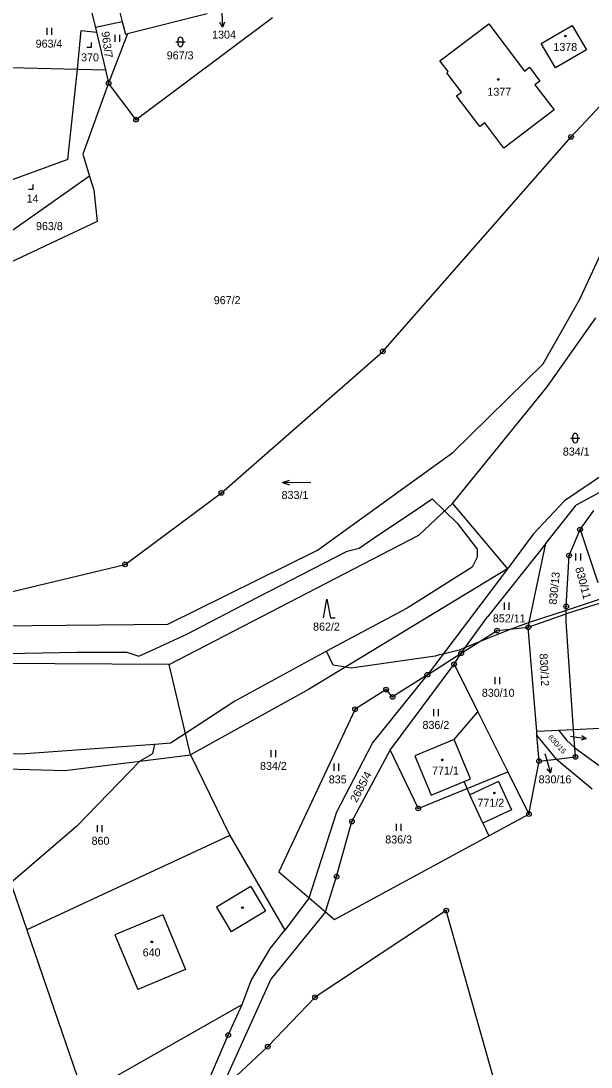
# Model space of a CAD drawing. Extents: x -439246 to -433691, y -1130252 to -1121148.
# Drawn here: x -438252.9 to -438131.8, y -1124542.5 to -1124320.3 of the extents above; entities that cross this region are included whole.
import ezdxf

# ---------------------------------------------------------------- set-up
doc = ezdxf.new("R2010")
doc.units = 0
for name, color, linetype in [('Vrstva 1', 7, 'Continuous'), ('Vrstva 16', 7, 'Continuous'), ('Vrstva 18', 7, 'Continuous'), ('Vrstva 19', 7, 'Continuous'), ('Vrstva 24', 7, 'Continuous'), ('Vrstva 25', 7, 'Continuous'), ('Vrstva 3', 7, 'Continuous'), ('Vrstva 37', 7, 'Continuous'), ('Vrstva 4', 7, 'Continuous'), ('Vrstva 52', 7, 'Continuous'), ('Vrstva 6', 7, 'Continuous')]:
    doc.layers.add(name, color=color, linetype=linetype)

msp = doc.modelspace()

# ---------------------------------------------------------------- linework, layer by layer
at = {"layer": 'Vrstva 1'}
for p, q in [((-438163.93, -1124328.79), (-438153.54, -1124320.92)), ((-438153.54, -1124320.92), (-438145.96, -1124330.94)), ((-438142.43, -1124325.07), (-438135.83, -1124321.24)), ((-438135.83, -1124321.24), (-438132.82, -1124326.43)), ((-438139.41, -1124330.28), (-438142.43, -1124325.07)), ((-438132.82, -1124326.43), (-438139.41, -1124330.28)), ((-438162.18, -1124331.06), (-438163.93, -1124328.79)), ((-438162.49, -1124331.29), (-438162.18, -1124331.06)), ((-438159.35, -1124335.43), (-438162.49, -1124331.29)), ((-438145.96, -1124330.94), (-438144.93, -1124330.14)), ((-438144.93, -1124330.14), (-438142.72, -1124333.06)), ((-438142.72, -1124333.06), (-438143.75, -1124333.85)), ((-438143.75, -1124333.85), (-438139.69, -1124339.19)), ((-438160.39, -1124336.21), (-438159.35, -1124335.43)), ((-438155.45, -1124342.73), (-438160.39, -1124336.21)), ((-438139.69, -1124339.19), (-438150.37, -1124347.29)), ((-438154.42, -1124341.95), (-438155.45, -1124342.73)), ((-438150.37, -1124347.29), (-438154.42, -1124341.95)), ((-438239.79, -1124348.6), (-438238.33, -1124353.28)), ((-438238.33, -1124353.28), (-438254.87, -1124364.92)), ((-438238.33, -1124353.28), (-438237.43, -1124356.15)), ((-438221.45, -1124456.98), (-438307.37, -1124456.51)), ((-438166.6, -1124459.19), (-438159.4, -1124454.62)), ((-438191.7, -1124506.57), (-438188.21, -1124509.53))]:
    msp.add_line(p, q, dxfattribs=at)
for points in [[(-438240.9, -1124306.36), (-438237.05, -1124321.67)], [(-438232.81, -1124314.73), (-438231.38, -1124320.46)], [(-438213.37, -1124318.76), (-438230.26, -1124323.02)], [(-438231.38, -1124320.46), (-438237.05, -1124321.67)], [(-438231.38, -1124320.46), (-438230.71, -1124323.13)], [(-438199.51, -1124319.62), (-438228.46, -1124341.28)], [(-438240.92, -1124330.52), (-438240.08, -1124322.34)], [(-438240.08, -1124322.34), (-438236.82, -1124322.67)], [(-438237.05, -1124321.67), (-438236.82, -1124322.67)], [(-438236.82, -1124322.67), (-438234.95, -1124330.67)], [(-438230.26, -1124323.02), (-438234.3, -1124333.48)], [(-438230.71, -1124323.13), (-438230.26, -1124323.02)], [(-438136.07, -1124344.92), (-438118.71, -1124326.35)], [(-438255.02, -1124330.15), (-438240.92, -1124330.52)], [(-438242.91, -1124349.75), (-438240.92, -1124330.52)], [(-438240.92, -1124330.52), (-438234.95, -1124330.67)], [(-438234.95, -1124330.67), (-438234.3, -1124333.48)], [(-438234.3, -1124333.48), (-438239.79, -1124348.6)], [(-438228.46, -1124341.28), (-438234.3, -1124333.48)], [(-438176.07, -1124390.51), (-438136.07, -1124344.92)], [(-438242.91, -1124349.75), (-438261.66, -1124356.54)], [(-438237.43, -1124356.15), (-438236.71, -1124362.88)], [(-438134.19, -1124379.43), (-438123.29, -1124355.87)], [(-438236.71, -1124362.88), (-438262.92, -1124375.2)], [(-438142, -1124393.12), (-438134.19, -1124379.43)], [(-438141.19, -1124398.02), (-438130.84, -1124383.38)], [(-438210.32, -1124420.56), (-438176.07, -1124390.51)], [(-438161.19, -1124411.99), (-438142, -1124393.12)], [(-438161.26, -1124422.81), (-438141.19, -1124398.02)], [(-438189.95, -1124432.71), (-438161.19, -1124411.99)], [(-438123.51, -1124412.84), (-438137.45, -1124422.27)], [(-438125.99, -1124418.26), (-438135.01, -1124423.15)], [(-438230.78, -1124435.74), (-438210.32, -1124420.56)], [(-438168.44, -1124429.53), (-438161.26, -1124422.81)], [(-438161.26, -1124422.81), (-438149.58, -1124436.71)], [(-438137.45, -1124422.27), (-438144.14, -1124429.33)], [(-438141.41, -1124431.27), (-438135.01, -1124423.15)], [(-438134.18, -1124428.34), (-438131.23, -1124424.32)], [(-438221.45, -1124456.98), (-438168.44, -1124429.53)], [(-438144.14, -1124429.33), (-438149.58, -1124436.71)], [(-438136.49, -1124433.86), (-438134.18, -1124428.34)], [(-438134.18, -1124428.34), (-438130.4, -1124439.61)], [(-438141.41, -1124431.27), (-438153.8, -1124446.85)], [(-438145.16, -1124449.08), (-438141.41, -1124431.27)], [(-438221.7, -1124448.47), (-438189.95, -1124432.71)], [(-438137.12, -1124444.68), (-438136.49, -1124433.86)], [(-438255.89, -1124441.78), (-438230.78, -1124435.74)], [(-438149.58, -1124436.71), (-438191.84, -1124462.32)], [(-438149.58, -1124436.71), (-438166.6, -1124459.19)], [(-438129.01, -1124443.73), (-438137.12, -1124446.23)], [(-438137.12, -1124446.23), (-438137.12, -1124444.68)], [(-438159.4, -1124454.62), (-438153.8, -1124446.85)], [(-438137.12, -1124447.9), (-438137.12, -1124446.23)], [(-438272.3, -1124448.92), (-438221.7, -1124448.47)], [(-438159.4, -1124454.62), (-438151.79, -1124449.79)], [(-438151.79, -1124449.79), (-438145.16, -1124449.08)], [(-438143.38, -1124471.25), (-438145.16, -1124449.08)], [(-438135.56, -1124470.87), (-438137.12, -1124447.9)], [(-438160.91, -1124456.97), (-438159.4, -1124454.62)], [(-438216.86, -1124476.23), (-438221.45, -1124456.98)], [(-438174.5, -1124475.21), (-438160.91, -1124456.97)], [(-438160.91, -1124456.97), (-438155.88, -1124467.06)], [(-438178.24, -1124473.69), (-438166.6, -1124459.19)], [(-438166.6, -1124459.19), (-438173.98, -1124463.88)], [(-438191.84, -1124462.32), (-438216.86, -1124476.23)], [(-438175.37, -1124462.35), (-438181.95, -1124466.53)], [(-438173.98, -1124463.88), (-438175.37, -1124462.35)], [(-438181.95, -1124466.53), (-438198.15, -1124501.07)], [(-438160.91, -1124472.93), (-438155.88, -1124467.06)], [(-438155.88, -1124467.06), (-438149.51, -1124479.82)], [(-438113.18, -1124469.78), (-438135.56, -1124470.87)], [(-438143.32, -1124472.02), (-438143.38, -1124471.25)], [(-438142.88, -1124477.53), (-438143.32, -1124472.02)], [(-438135.3, -1124474.7), (-438135.56, -1124470.87)], [(-438185.84, -1124488.3), (-438178.24, -1124473.69)], [(-438160.91, -1124472.93), (-438169.27, -1124476.39)], [(-438243.58, -1124479.51), (-438216.86, -1124476.23)], [(-438216.86, -1124476.23), (-438208.57, -1124493.3)], [(-438182.62, -1124490.39), (-438174.5, -1124475.21)], [(-438174.5, -1124475.21), (-438168.54, -1124487.59)], [(-438169.27, -1124476.39), (-438165.81, -1124484.75)], [(-438135.3, -1124474.7), (-438128.83, -1124479.42)], [(-438135.17, -1124476.63), (-438135.3, -1124474.7)], [(-438145.04, -1124488.77), (-438142.88, -1124477.53)], [(-438142.88, -1124477.53), (-438139.2, -1124477.1)], [(-438139.2, -1124477.1), (-438135.17, -1124476.63)], [(-438139.2, -1124477.1), (-438131.6, -1124483.4)], [(-438263.52, -1124478.96), (-438243.58, -1124479.51)], [(-438263.52, -1124478.96), (-438251.67, -1124513.41)], [(-438158.16, -1124483.35), (-438149.51, -1124479.82)], [(-438149.51, -1124479.82), (-438145.04, -1124488.77)], [(-438165.81, -1124484.75), (-438158.79, -1124481.85)], [(-438158.16, -1124483.35), (-438158.79, -1124481.85)], [(-438168.54, -1124487.59), (-438158.16, -1124483.35)], [(-438157.61, -1124484.7), (-438158.16, -1124483.35)], [(-438154.8, -1124490.69), (-438157.61, -1124484.7)], [(-438191.7, -1124506.57), (-438185.84, -1124488.3)], [(-438153.54, -1124493.38), (-438145.04, -1124488.77)], [(-438185.89, -1124502.08), (-438182.62, -1124490.39)], [(-438154.8, -1124490.69), (-438153.54, -1124493.38)], [(-438208.57, -1124493.3), (-438251.67, -1124513.41)], [(-438208.57, -1124493.3), (-438196.84, -1124513.42)], [(-438186.31, -1124511.16), (-438153.54, -1124493.38)], [(-438198.15, -1124501.07), (-438191.7, -1124506.57)], [(-438188.21, -1124509.53), (-438185.89, -1124502.08)], [(-438191.7, -1124506.57), (-438196.84, -1124513.42)], [(-438188.21, -1124509.53), (-438199.83, -1124523.88)], [(-438162.59, -1124509.29), (-438190.44, -1124527.71)], [(-438188.21, -1124509.53), (-438186.31, -1124511.16)], [(-438147.62, -1124562.36), (-438162.59, -1124509.29)], [(-438251.67, -1124513.41), (-438240.91, -1124544.71)], [(-438199.93, -1124517.3), (-438196.84, -1124513.42)], [(-438204.03, -1124524.11), (-438199.93, -1124517.3)], [(-438199.83, -1124523.88), (-438210.62, -1124547.67)], [(-438205.95, -1124529.22), (-438204.03, -1124524.11)], [(-438190.44, -1124527.71), (-438200.48, -1124538.19)], [(-438237.08, -1124546.93), (-438205.95, -1124529.22)], [(-438208.87, -1124535.75), (-438205.95, -1124529.22)], [(-438221.31, -1124564.5), (-438208.87, -1124535.75)], [(-438200.48, -1124538.19), (-438210.62, -1124547.67)]]:
    msp.add_lwpolyline(points, dxfattribs=at)
at = {"layer": 'Vrstva 16'}
for p, q in [((-438210.25, -1124318.6), (-438210.13, -1124321.6)), ((-438135.82, -1124472.29), (-438132.86, -1124472.75)), ((-438141.29, -1124477.12), (-438140.42, -1124479.99))]:
    msp.add_line(p, q, dxfattribs=at)
for points in [[(-438209.67, -1124320.58), (-438210.13, -1124321.6), (-438210.67, -1124320.62)], [(-438133.77, -1124472.1), (-438132.86, -1124472.75), (-438133.92, -1124473.09)], [(-438136.22, -1124472.23), (-438135.82, -1124472.29)], [(-438141.66, -1124475.91), (-438141.29, -1124477.12)], [(-438140.23, -1124478.89), (-438140.42, -1124479.99), (-438141.19, -1124479.18)]]:
    msp.add_lwpolyline(points, dxfattribs=at)
at = {"layer": 'Vrstva 24'}
for centre, radius in [((-438234.3, -1124333.48), 0.5), ((-438234.3, -1124333.48), 0.1), ((-438228.46, -1124341.28), 0.5), ((-438228.46, -1124341.28), 0.1), ((-438136.07, -1124344.92), 0.5), ((-438136.07, -1124344.92), 0.1), ((-438176.07, -1124390.51), 0.5), ((-438176.07, -1124390.51), 0.1), ((-438210.32, -1124420.56), 0.5), ((-438210.32, -1124420.56), 0.1), ((-438134.18, -1124428.34), 0.5), ((-438134.18, -1124428.34), 0.1), ((-438136.49, -1124433.86), 0.5), ((-438136.49, -1124433.86), 0.1), ((-438230.78, -1124435.74), 0.5), ((-438230.78, -1124435.74), 0.1), ((-438137.12, -1124444.68), 0.5), ((-438137.12, -1124444.68), 0.1), ((-438151.79, -1124449.79), 0.5), ((-438151.79, -1124449.79), 0.1), ((-438145.16, -1124449.08), 0.5), ((-438145.16, -1124449.08), 0.1), ((-438159.4, -1124454.62), 0.5), ((-438160.91, -1124456.97), 0.5), ((-438159.4, -1124454.62), 0.1), ((-438166.6, -1124459.19), 0.5), ((-438160.91, -1124456.97), 0.1), ((-438166.6, -1124459.19), 0.1), ((-438175.37, -1124462.35), 0.5), ((-438175.37, -1124462.35), 0.1), ((-438173.98, -1124463.88), 0.5), ((-438173.98, -1124463.88), 0.1), ((-438181.95, -1124466.53), 0.5), ((-438181.95, -1124466.53), 0.1), ((-438135.17, -1124476.63), 0.5), ((-438135.17, -1124476.63), 0.1), ((-438142.88, -1124477.53), 0.5), ((-438142.88, -1124477.53), 0.1), ((-438168.54, -1124487.59), 0.5), ((-438168.54, -1124487.59), 0.1), ((-438182.62, -1124490.39), 0.5), ((-438145.04, -1124488.77), 0.5), ((-438145.04, -1124488.77), 0.1), ((-438182.62, -1124490.39), 0.1), ((-438185.89, -1124502.08), 0.5), ((-438185.89, -1124502.08), 0.1), ((-438162.59, -1124509.29), 0.5), ((-438162.59, -1124509.29), 0.1), ((-438190.44, -1124527.71), 0.5), ((-438190.44, -1124527.71), 0.1), ((-438208.87, -1124535.75), 0.5), ((-438208.87, -1124535.75), 0.1), ((-438200.48, -1124538.19), 0.5), ((-438200.48, -1124538.19), 0.1)]:
    msp.add_circle(centre, radius, dxfattribs=at)
at = {"layer": 'Vrstva 25'}
for p, q in [((-438247.36, -1124323.27), (-438247.36, -1124321.77)), ((-438246.36, -1124323.27), (-438246.36, -1124321.77)), ((-438232.89, -1124324.73), (-438232.89, -1124323.23)), ((-438231.89, -1124324.73), (-438231.89, -1124323.23)), ((-438220.02, -1124324.75), (-438218.02, -1124324.75)), ((-438219.52, -1124325.25), (-438219.52, -1124324.25)), ((-438218.52, -1124324.25), (-438218.52, -1124325.25)), ((-438136.2, -1124408.92), (-438134.2, -1124408.92)), ((-438135.7, -1124409.42), (-438135.7, -1124408.42)), ((-438134.7, -1124408.42), (-438134.7, -1124409.42)), ((-438135.04, -1124434.93), (-438135.04, -1124433.43)), ((-438134.04, -1124434.93), (-438134.04, -1124433.43)), ((-438150.2, -1124445.36), (-438150.2, -1124443.86)), ((-438149.2, -1124445.36), (-438149.2, -1124443.86)), ((-438152.18, -1124461.17), (-438152.18, -1124459.67)), ((-438151.18, -1124461.17), (-438151.18, -1124459.67)), ((-438165.24, -1124467.99), (-438165.24, -1124466.49)), ((-438164.24, -1124467.99), (-438164.24, -1124466.49)), ((-438199.78, -1124476.7), (-438199.78, -1124475.2)), ((-438198.78, -1124476.7), (-438198.78, -1124475.2)), ((-438186.41, -1124479.57), (-438186.41, -1124478.07)), ((-438185.41, -1124479.57), (-438185.41, -1124478.07)), ((-438236.66, -1124492.61), (-438236.66, -1124491.11)), ((-438235.66, -1124492.61), (-438235.66, -1124491.11)), ((-438173.15, -1124492.33), (-438173.15, -1124490.83)), ((-438172.15, -1124492.33), (-438172.15, -1124490.83))]:
    msp.add_line(p, q, dxfattribs=at)
for points in [[(-438238.89, -1124325.87), (-438237.89, -1124325.87), (-438237.89, -1124324.87)], [(-438251.28, -1124356.03), (-438250.28, -1124356.03), (-438250.28, -1124355.03)], [(-438197.36, -1124418.31), (-438195.85, -1124417.84)], [(-438191.36, -1124418.41), (-438197.36, -1124418.31), (-438195.87, -1124418.84)], [(-438188.67, -1124447.11), (-438187.97, -1124443.11), (-438187.17, -1124447.11), (-438186.17, -1124447.11)]]:
    msp.add_lwpolyline(points, dxfattribs=at)
for centre in [(-438137.31, -1124323.5), (-438151.54, -1124332.73), (-438163.41, -1124477.27), (-438152.36, -1124484.29), (-438205.86, -1124508.67), (-438225.09, -1124515.93)]:
    msp.add_circle(centre, 0.175, dxfattribs=at)
for centre, start, end in [((-438219.02, -1124324.25), 0, 180), ((-438219.02, -1124325.25), 180, 0), ((-438135.2, -1124408.42), 0, 180), ((-438135.2, -1124409.42), 180, 0)]:
    msp.add_arc(centre, 0.5, start, end, dxfattribs=at)
at = {"layer": 'Vrstva 3'}
for points in [[(-438232.81, -1124314.73), (-438231.38, -1124320.46)], [(-438213.37, -1124318.76), (-438230.26, -1124323.02)], [(-438231.38, -1124320.46), (-438230.71, -1124323.13)], [(-438163.93, -1124328.79), (-438153.54, -1124320.92)], [(-438153.54, -1124320.92), (-438145.96, -1124330.94)], [(-438230.71, -1124323.13), (-438230.26, -1124323.02)], [(-438142.43, -1124325.07), (-438135.83, -1124321.24)], [(-438135.83, -1124321.24), (-438132.82, -1124326.43)], [(-438139.41, -1124330.28), (-438142.43, -1124325.07)], [(-438132.82, -1124326.43), (-438139.41, -1124330.28)], [(-438162.18, -1124331.06), (-438163.93, -1124328.79)], [(-438162.49, -1124331.29), (-438162.18, -1124331.06)], [(-438159.35, -1124335.43), (-438162.49, -1124331.29)], [(-438145.96, -1124330.94), (-438144.93, -1124330.14)], [(-438144.93, -1124330.14), (-438142.72, -1124333.06)], [(-438142.72, -1124333.06), (-438143.75, -1124333.85)], [(-438143.75, -1124333.85), (-438139.69, -1124339.19)], [(-438160.39, -1124336.21), (-438159.35, -1124335.43)], [(-438155.45, -1124342.73), (-438160.39, -1124336.21)], [(-438139.69, -1124339.19), (-438150.37, -1124347.29)], [(-438154.42, -1124341.95), (-438155.45, -1124342.73)], [(-438150.37, -1124347.29), (-438154.42, -1124341.95)], [(-438160.91, -1124472.93), (-438169.27, -1124476.39)], [(-438157.45, -1124481.29), (-438160.91, -1124472.93)], [(-438169.27, -1124476.39), (-438165.81, -1124484.75)], [(-438165.81, -1124484.75), (-438158.79, -1124481.85)], [(-438158.79, -1124481.85), (-438157.45, -1124481.29)], [(-438151.52, -1124481.85), (-438157.61, -1124484.7)], [(-438151.52, -1124481.85), (-438148.74, -1124487.85)], [(-438154.8, -1124490.69), (-438157.61, -1124484.7)], [(-438148.74, -1124487.85), (-438154.8, -1124490.69)], [(-438222.8, -1124510.17), (-438232.95, -1124514.41)], [(-438222.8, -1124510.17), (-438217.94, -1124521.79)], [(-438232.95, -1124514.41), (-438228.09, -1124526.03)], [(-438217.94, -1124521.79), (-438228.09, -1124526.03)]]:
    msp.add_lwpolyline(points, dxfattribs=at)
at = {"layer": 'Vrstva 37'}
for centre in [(-438137.31, -1124323.5), (-438151.54, -1124332.73), (-438163.41, -1124477.27), (-438152.36, -1124484.29), (-438225.09, -1124515.93)]:
    msp.add_circle(centre, 0.175, dxfattribs=at)
at = {"layer": 'Vrstva 4'}
for points in [[(-438157.45, -1124481.29), (-438160.91, -1124472.93)], [(-438158.79, -1124481.85), (-438157.45, -1124481.29)], [(-438151.52, -1124481.85), (-438157.61, -1124484.7)], [(-438151.52, -1124481.85), (-438148.74, -1124487.85)], [(-438148.74, -1124487.85), (-438154.8, -1124490.69)], [(-438204.1, -1124504.16), (-438211.38, -1124508.54)], [(-438204.1, -1124504.16), (-438200.95, -1124509.38)], [(-438211.38, -1124508.54), (-438208.23, -1124513.77)], [(-438200.95, -1124509.38), (-438208.23, -1124513.77)], [(-438222.8, -1124510.17), (-438232.95, -1124514.41)], [(-438222.8, -1124510.17), (-438217.94, -1124521.79)], [(-438232.95, -1124514.41), (-438228.09, -1124526.03)], [(-438217.94, -1124521.79), (-438228.09, -1124526.03)]]:
    msp.add_lwpolyline(points, dxfattribs=at)
at = {"layer": 'Vrstva 52'}
for points in [[(-438273.62, -1124455.1), (-438272.81, -1124454.85), (-438271.95, -1124454.59), (-438271.19, -1124454.37), (-438257.59, -1124454.67), (-438252.07, -1124454.57), (-438241.02, -1124454.37), (-438230.4, -1124454.37), (-438227.85, -1124455.22), (-438225.07, -1124453.94), (-438217.65, -1124450.54), (-438202.75, -1124442.81), (-438183.65, -1124432.91), (-438181.1, -1124432.27), (-438176.95, -1124429.48), (-438170.06, -1124424.83), (-438165.59, -1124421.83), (-438162.94, -1124424.39), (-438160.28, -1124426.96), (-438156.03, -1124432.48), (-438156.03, -1124434.18), (-438157.09, -1124436.31), (-438170.91, -1124445.02), (-438188, -1124454.2)], [(-438129.29, -1124442.9), (-438137.12, -1124445.51), (-438144.96, -1124448.12), (-438147.11, -1124448.84), (-438148.64, -1124449.45), (-438155.73, -1124452.29), (-438158.53, -1124453.41), (-438159.86, -1124453.94), (-438163.27, -1124454.79), (-438164.07, -1124454.99), (-438164.95, -1124455.22), (-438182.8, -1124457.77), (-438184, -1124457.57), (-438186.63, -1124457.13), (-438188, -1124454.2)], [(-438188, -1124454.2), (-438207.45, -1124464.78), (-438217.95, -1124471.64), (-438221.17, -1124473.75), (-438223.6, -1124473.92), (-438224.56, -1124473.99)], [(-438224.56, -1124473.99), (-438252.92, -1124476.04), (-438265.71, -1124475.82), (-438268, -1124469.45), (-438270.34, -1124464.35), (-438270.13, -1124463.5), (-438272.04, -1124460.31), (-438273.13, -1124456.7), (-438273.25, -1124456.31), (-438273.62, -1124455.1)], [(-438224.56, -1124473.99), (-438224.94, -1124475.95), (-438225.21, -1124476.11), (-438227.65, -1124477.56), (-438241.02, -1124491.34), (-438255.1, -1124503.43), (-438262.05, -1124509.4), (-438264.07, -1124510.72), (-438268.44, -1124513.57), (-438272.19, -1124516.02), (-438273.74, -1124517.04), (-438285.26, -1124525.97), (-438290.74, -1124530.22), (-438296.69, -1124533.83), (-438316.23, -1124548.7)]]:
    msp.add_lwpolyline(points, dxfattribs=at)
at = {"layer": 'Vrstva 6'}
for points in [[(-438145.16, -1124449.08), (-438137.12, -1124446.23)], [(-438138.65, -1124471.02), (-438143.38, -1124471.25)], [(-438139.2, -1124477.1), (-438143.32, -1124472.02)], [(-438135.56, -1124470.87), (-438138.65, -1124471.02)], [(-438138.65, -1124471.02), (-438137.08, -1124473.06)], [(-438135.3, -1124474.7), (-438137.08, -1124473.06)]]:
    msp.add_lwpolyline(points, dxfattribs=at)

# ---------------------------------------------------------------- texts
at = {"layer": 'Vrstva 16'}
for s, p in [('1304', (-438212.31, -1124324.05)), ('830/16', (-438142.98, -1124482.26))]:
    msp.add_text(s, height=1.7, dxfattribs=at).set_placement(p)
at = {"layer": 'Vrstva 18'}
for s, height, rotation, p in [('963/7', 1.7, 277.7989, (-438235.83, -1124322.63)), ('830/11', 1.7, 284.9972, (-438135.22, -1124436.56)), ('830/13', 1.7, 84.2339, (-438139.15, -1124444.36)), ('830/12', 1.7, 273.1778, (-438142.8, -1124454.72)), ('830/15', 1.14, 312.0687, (-438141.06, -1124472.53)), ('2685/4', 1.7, 61.857, (-438181.62, -1124486.45))]:
    msp.add_text(s, height=height, rotation=rotation, dxfattribs=at).set_placement(p)
for s, height, p in [('963/4', 1.7, (-438249.78, -1124325.97)), ('967/3', 1.7, (-438221.94, -1124328.45)), ('963/8', 1.7, (-438249.7, -1124364.73)), ('967/2', 1.7, (-438211.95, -1124380.46)), ('834/1', 1.7, (-438137.83, -1124412.62)), ('833/1', 1.7, (-438197.55, -1124421.84)), ('852/11', 1.7, (-438152.69, -1124448.06)), ('862/2', 1.7, (-438190.87, -1124449.81)), ('830/10', 1.7, (-438155.03, -1124463.87)), ('836/2', 1.7, (-438167.63, -1124470.69)), ('830/14', 0.1, (-438136.43, -1124472.23)), ('830/16', 0.1, (-438141.88, -1124475.91)), ('834/2', 1.7, (-438202.13, -1124479.4)), ('835', 1.7, (-438187.53, -1124482.27)), ('860', 1.7, (-438237.9, -1124495.31)), ('836/3', 1.7, (-438175.54, -1124495.03))]:
    msp.add_text(s, height=height, dxfattribs=at).set_placement(p)
at = {"layer": 'Vrstva 19'}
for s, p in [('1378', (-438139.84, -1124326.67)), ('370', (-438240.13, -1124328.88)), ('1377', (-438153.85, -1124336.18)), ('14', (-438251.7, -1124358.88)), ('771/1', (-438165.6, -1124480.38)), ('771/2', (-438155.96, -1124487.22)), ('640', (-438227.05, -1124519.03))]:
    msp.add_text(s, height=1.7, dxfattribs=at).set_placement(p)

doc.saveas('drawing.dxf')
